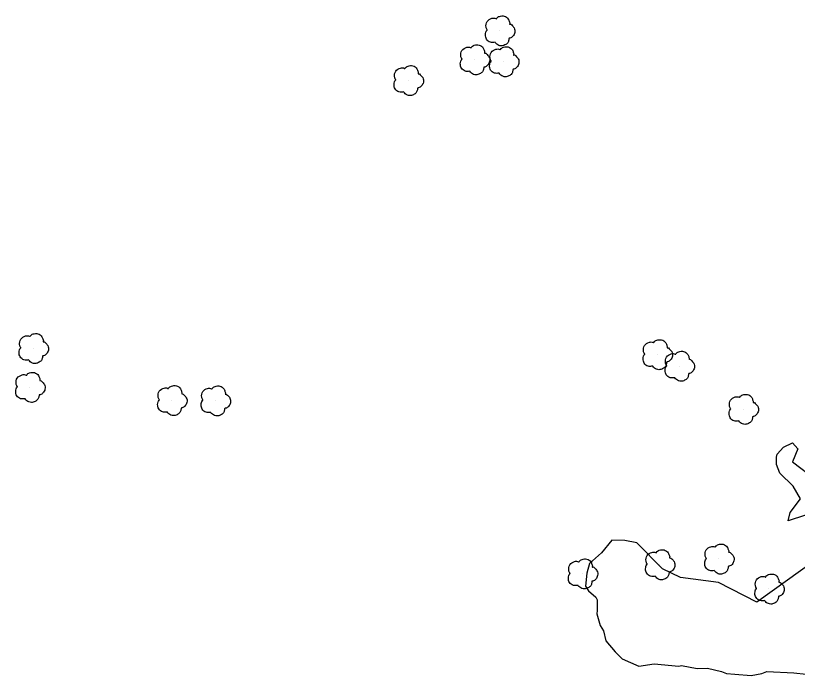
# Model space of a CAD drawing. Extents: x 368532 to 392481, y 10654822 to 10676899.
# Drawn here: x 373493.3 to 373753.9, y 10671985.4 to 10672205.2 of the extents above; entities that cross this region are included whole.
import ezdxf

# ---------------------------------------------------------------- set-up
doc = ezdxf.new("R2010")
doc.units = 0
for name, color, linetype in [('p_dtm stock pile', 7, 'Continuous'), ('p_veg tree', 7, 'Continuous'), ('p_veg woods', 7, 'Continuous')]:
    doc.layers.add(name, color=color, linetype=linetype)

msp = doc.modelspace()

# ---------------------------------------------------------------- linework, layer by layer
at = {"layer": 'p_dtm stock pile'}
for p, q in [((373692.07, 10672030.45), (373688.64, 10672026.28)), ((373696.42, 10672030.37), (373692.07, 10672030.45)), ((373700.42, 10672029.52), (373696.42, 10672030.37)), ((373708.89, 10672020.94), (373700.42, 10672029.52)), ((373688.64, 10672026.28), (373684.62, 10672022.71)), ((373765.39, 10672027.78), (373740.41, 10672009.82)), ((373684.62, 10672022.71), (373683.66, 10672019.46)), ((373714.89, 10672018.05), (373708.89, 10672020.94)), ((373683.66, 10672019.46), (373683.21, 10672015.09)), ((373727.57, 10672016.31), (373714.89, 10672018.05)), ((373683.21, 10672015.09), (373684.31, 10672013.54)), ((373740.41, 10672009.82), (373727.57, 10672016.31)), ((373684.31, 10672013.54), (373686.68, 10672011.45)), ((373686.68, 10672011.45), (373687.1, 10672010.6)), ((373687.1, 10672010.6), (373687.1, 10672007.02)), ((373687.1, 10672007.02), (373687.03, 10672005.89)), ((373687.03, 10672005.89), (373688.2, 10672002.08)), ((373688.2, 10672002.08), (373689.25, 10672000.24)), ((373689.25, 10672000.24), (373690.02, 10671996.93)), ((373690.02, 10671996.93), (373693.16, 10671993.25)), ((373693.16, 10671993.25), (373695.48, 10671990.92)), ((373695.48, 10671990.92), (373701.05, 10671988.43)), ((373701.05, 10671988.43), (373706.12, 10671989.3)), ((373706.12, 10671989.3), (373714.32, 10671988.51)), ((373714.32, 10671988.51), (373715.27, 10671988.66)), ((373715.27, 10671988.66), (373720.43, 10671987.71)), ((373720.43, 10671987.71), (373723.88, 10671987.83)), ((373723.88, 10671987.83), (373728.55, 10671986.71)), ((373728.55, 10671986.71), (373730.27, 10671986.09)), ((373742.02, 10671986.02), (373743.69, 10671986.71)), ((373743.69, 10671986.71), (373752.71, 10671986.31)), ((373752.71, 10671986.31), (373756.81, 10671985.83)), ((373730.27, 10671986.09), (373732.99, 10671985.8)), ((373732.99, 10671985.8), (373738.52, 10671985.42)), ((373738.52, 10671985.42), (373742.02, 10671986.02))]:
    msp.add_line(p, q, dxfattribs=at)
at = {"layer": 'p_veg tree'}
for p, q in [((373654.64, 10672200.16), (373654.64, 10672200.16)), ((373646.24, 10672190.52), (373646.24, 10672190.52)), ((373655.98, 10672189.86), (373655.98, 10672189.86)), ((373624.17, 10672183.61), (373624.17, 10672183.61)), ((373499.19, 10672094.36), (373499.19, 10672094.36)), ((373707.15, 10672092.3), (373707.15, 10672092.3)), ((373714.48, 10672088.44), (373714.48, 10672088.44)), ((373498.05, 10672081.41), (373498.05, 10672081.41)), ((373545.37, 10672077.01), (373545.37, 10672077.01)), ((373559.88, 10672076.89), (373559.88, 10672076.89)), ((373735.81, 10672074.08), (373735.81, 10672074.08)), ((373727.67, 10672024.22), (373727.67, 10672024.22)), ((373707.98, 10672022.33), (373707.98, 10672022.33)), ((373682.24, 10672019.28), (373682.24, 10672019.28)), ((373744.42, 10672014.24), (373744.42, 10672014.24))]:
    msp.add_line(p, q, dxfattribs=at)
for points in [[(373653.11, 10672196.29), (373651.56, 10672196.32), (373650.29, 10672197.32), (373649.94, 10672198.78), (373650.06, 10672199.62), (373650.42, 10672200.23), (373650.52, 10672200.34), (373650.47, 10672200.43), (373650.11, 10672201.32), (373650.48, 10672203.21), (373652.08, 10672204.26), (373653.38, 10672204.15), (373653.52, 10672204.1), (373653.6, 10672204.2), (373654.58, 10672204.92), (373656.19, 10672205.01), (373657.54, 10672204.02), (373657.94, 10672203.01), (373657.99, 10672202.46), (373657.97, 10672202.35), (373658.08, 10672202.35), (373658.67, 10672202.04), (373659.49, 10672201.05), (373659.69, 10672199.49), (373659.04, 10672198.27), (373658.07, 10672197.66), (373657.82, 10672197.61), (373657.76, 10672197.56), (373657.75, 10672197.49), (373657.69, 10672197.04), (373657.34, 10672196.13), (373656.39, 10672195.38), (373655.16, 10672195.08), (373653.67, 10672195.66), (373653.09, 10672196.3)], [(373644.72, 10672186.64), (373643.16, 10672186.68), (373641.9, 10672187.67), (373641.54, 10672189.13), (373641.67, 10672189.98), (373642.03, 10672190.58), (373642.13, 10672190.69), (373642.07, 10672190.79), (373641.71, 10672191.67), (373642.09, 10672193.57), (373643.69, 10672194.61), (373644.99, 10672194.51), (373645.13, 10672194.46), (373645.2, 10672194.55), (373646.19, 10672195.27), (373647.8, 10672195.37), (373649.14, 10672194.37), (373649.55, 10672193.36), (373649.6, 10672192.81), (373649.58, 10672192.7), (373649.68, 10672192.7), (373650.28, 10672192.39), (373651.1, 10672191.41), (373651.3, 10672189.85), (373650.64, 10672188.62), (373649.68, 10672188.02), (373649.42, 10672187.96), (373649.37, 10672187.91), (373649.36, 10672187.85), (373649.29, 10672187.4), (373648.95, 10672186.49), (373647.99, 10672185.74), (373646.77, 10672185.44), (373645.28, 10672186.01), (373644.7, 10672186.65)], [(373654.46, 10672185.98), (373652.91, 10672186.02), (373651.64, 10672187.02), (373651.29, 10672188.48), (373651.41, 10672189.32), (373651.77, 10672189.93), (373651.87, 10672190.03), (373651.81, 10672190.13), (373651.45, 10672191.02), (373651.83, 10672192.91), (373653.43, 10672193.96), (373654.73, 10672193.85), (373654.87, 10672193.8), (373654.95, 10672193.9), (373655.93, 10672194.61), (373657.54, 10672194.71), (373658.89, 10672193.72), (373659.29, 10672192.7), (373659.34, 10672192.16), (373659.32, 10672192.04), (373659.43, 10672192.05), (373660.02, 10672191.73), (373660.84, 10672190.75), (373661.04, 10672189.19), (373660.39, 10672187.96), (373659.42, 10672187.36), (373659.16, 10672187.3), (373659.11, 10672187.25), (373659.1, 10672187.19), (373659.04, 10672186.74), (373658.69, 10672185.83), (373657.74, 10672185.08), (373656.51, 10672184.78), (373655.02, 10672185.35), (373654.44, 10672185.99)], [(373622.64, 10672179.74), (373621.09, 10672179.77), (373619.82, 10672180.77), (373619.47, 10672182.23), (373619.59, 10672183.07), (373619.95, 10672183.68), (373620.05, 10672183.79), (373619.99, 10672183.88), (373619.63, 10672184.77), (373620.01, 10672186.66), (373621.61, 10672187.71), (373622.91, 10672187.6), (373623.05, 10672187.55), (373623.13, 10672187.65), (373624.11, 10672188.36), (373625.72, 10672188.46), (373627.07, 10672187.47), (373627.47, 10672186.46), (373627.52, 10672185.91), (373627.5, 10672185.8), (373627.61, 10672185.8), (373628.2, 10672185.49), (373629.02, 10672184.5), (373629.22, 10672182.94), (373628.57, 10672181.72), (373627.6, 10672181.11), (373627.34, 10672181.05), (373627.29, 10672181.01), (373627.28, 10672180.94), (373627.22, 10672180.49), (373626.87, 10672179.58), (373625.92, 10672178.83), (373624.69, 10672178.53), (373623.2, 10672179.11), (373622.62, 10672179.74)], [(373497.67, 10672090.49), (373496.11, 10672090.52), (373494.85, 10672091.52), (373494.49, 10672092.98), (373494.62, 10672093.82), (373494.98, 10672094.43), (373495.08, 10672094.54), (373495.02, 10672094.63), (373494.66, 10672095.52), (373495.04, 10672097.41), (373496.64, 10672098.46), (373497.94, 10672098.35), (373498.08, 10672098.31), (373498.15, 10672098.4), (373499.14, 10672099.12), (373500.75, 10672099.21), (373502.09, 10672098.22), (373502.5, 10672097.21), (373502.55, 10672096.66), (373502.53, 10672096.55), (373502.63, 10672096.55), (373503.23, 10672096.24), (373504.05, 10672095.26), (373504.25, 10672093.7), (373503.59, 10672092.47), (373502.63, 10672091.86), (373502.37, 10672091.81), (373502.32, 10672091.76), (373502.31, 10672091.7), (373502.25, 10672091.25), (373501.9, 10672090.34), (373500.95, 10672089.58), (373499.72, 10672089.28), (373498.23, 10672089.86), (373497.65, 10672090.5)], [(373705.68, 10672088.4), (373704.13, 10672088.41), (373702.84, 10672089.39), (373702.47, 10672090.85), (373702.59, 10672091.69), (373702.93, 10672092.3), (373703.04, 10672092.41), (373702.98, 10672092.51), (373702.6, 10672093.39), (373702.95, 10672095.29), (373704.54, 10672096.36), (373705.84, 10672096.27), (373705.98, 10672096.22), (373706.05, 10672096.32), (373707.03, 10672097.05), (373708.64, 10672097.17), (373710, 10672096.19), (373710.41, 10672095.19), (373710.47, 10672094.64), (373710.45, 10672094.53), (373710.56, 10672094.53), (373711.16, 10672094.23), (373711.99, 10672093.26), (373712.22, 10672091.7), (373711.58, 10672090.46), (373710.62, 10672089.85), (373710.37, 10672089.78), (373710.31, 10672089.74), (373710.31, 10672089.67), (373710.25, 10672089.22), (373709.91, 10672088.31), (373708.97, 10672087.54), (373707.75, 10672087.22), (373706.25, 10672087.78), (373705.66, 10672088.41)], [(373713.02, 10672084.54), (373711.46, 10672084.56), (373710.18, 10672085.54), (373709.8, 10672086.99), (373709.92, 10672087.84), (373710.27, 10672088.45), (373710.37, 10672088.56), (373710.31, 10672088.65), (373709.94, 10672089.53), (373710.29, 10672091.43), (373711.87, 10672092.5), (373713.17, 10672092.41), (373713.31, 10672092.37), (373713.38, 10672092.46), (373714.36, 10672093.19), (373715.97, 10672093.31), (373717.33, 10672092.34), (373717.75, 10672091.33), (373717.8, 10672090.79), (373717.79, 10672090.67), (373717.89, 10672090.68), (373718.49, 10672090.37), (373719.33, 10672089.4), (373719.55, 10672087.85), (373718.91, 10672086.61), (373717.95, 10672085.99), (373717.7, 10672085.93), (373717.65, 10672085.88), (373717.64, 10672085.82), (373717.58, 10672085.37), (373717.24, 10672084.45), (373716.3, 10672083.69), (373715.08, 10672083.37), (373713.58, 10672083.92), (373712.99, 10672084.55)], [(373496.53, 10672077.53), (373494.97, 10672077.57), (373493.7, 10672078.56), (373493.35, 10672080.03), (373493.48, 10672080.87), (373493.83, 10672081.47), (373493.94, 10672081.58), (373493.88, 10672081.68), (373493.52, 10672082.57), (373493.89, 10672084.46), (373495.5, 10672085.51), (373496.79, 10672085.4), (373496.93, 10672085.35), (373497.01, 10672085.45), (373497.99, 10672086.16), (373499.6, 10672086.26), (373500.95, 10672085.26), (373501.35, 10672084.25), (373501.4, 10672083.71), (373501.38, 10672083.59), (373501.49, 10672083.6), (373502.08, 10672083.28), (373502.91, 10672082.3), (373503.11, 10672080.74), (373502.45, 10672079.51), (373501.49, 10672078.91), (373501.23, 10672078.85), (373501.18, 10672078.8), (373501.17, 10672078.74), (373501.1, 10672078.29), (373500.75, 10672077.38), (373499.8, 10672076.63), (373498.58, 10672076.33), (373497.08, 10672076.9), (373496.5, 10672077.54)], [(373543.84, 10672073.13), (373542.29, 10672073.17), (373541.02, 10672074.16), (373540.67, 10672075.63), (373540.79, 10672076.47), (373541.15, 10672077.07), (373541.25, 10672077.18), (373541.2, 10672077.28), (373540.84, 10672078.17), (373541.21, 10672080.06), (373542.81, 10672081.11), (373544.11, 10672081), (373544.25, 10672080.95), (373544.33, 10672081.05), (373545.31, 10672081.76), (373546.92, 10672081.86), (373548.27, 10672080.86), (373548.67, 10672079.85), (373548.72, 10672079.31), (373548.7, 10672079.19), (373548.81, 10672079.2), (373549.4, 10672078.88), (373550.22, 10672077.9), (373550.42, 10672076.34), (373549.77, 10672075.11), (373548.8, 10672074.51), (373548.55, 10672074.45), (373548.49, 10672074.4), (373548.48, 10672074.34), (373548.42, 10672073.89), (373548.07, 10672072.98), (373547.12, 10672072.23), (373545.89, 10672071.93), (373544.4, 10672072.5), (373543.82, 10672073.14)], [(373558.36, 10672073.01), (373556.8, 10672073.05), (373555.53, 10672074.04), (373555.18, 10672075.5), (373555.31, 10672076.35), (373555.66, 10672076.95), (373555.77, 10672077.06), (373555.71, 10672077.16), (373555.35, 10672078.04), (373555.72, 10672079.94), (373557.33, 10672080.98), (373558.62, 10672080.88), (373558.76, 10672080.83), (373558.84, 10672080.92), (373559.82, 10672081.64), (373561.43, 10672081.74), (373562.78, 10672080.74), (373563.18, 10672079.73), (373563.23, 10672079.18), (373563.21, 10672079.07), (373563.32, 10672079.07), (373563.91, 10672078.76), (373564.74, 10672077.78), (373564.93, 10672076.22), (373564.28, 10672074.99), (373563.32, 10672074.39), (373563.06, 10672074.33), (373563.01, 10672074.28), (373563, 10672074.22), (373562.93, 10672073.77), (373562.58, 10672072.86), (373561.63, 10672072.11), (373560.41, 10672071.81), (373558.91, 10672072.38), (373558.33, 10672073.02)], [(373734.34, 10672070.18), (373732.78, 10672070.2), (373731.5, 10672071.18), (373731.13, 10672072.63), (373731.24, 10672073.48), (373731.59, 10672074.09), (373731.69, 10672074.2), (373731.63, 10672074.29), (373731.26, 10672075.17), (373731.61, 10672077.07), (373733.2, 10672078.14), (373734.49, 10672078.05), (373734.63, 10672078.01), (373734.71, 10672078.1), (373735.68, 10672078.83), (373737.29, 10672078.95), (373738.65, 10672077.98), (373739.07, 10672076.97), (373739.13, 10672076.43), (373739.11, 10672076.31), (373739.22, 10672076.32), (373739.81, 10672076.01), (373740.65, 10672075.04), (373740.87, 10672073.49), (373740.23, 10672072.25), (373739.28, 10672071.63), (373739.02, 10672071.57), (373738.97, 10672071.52), (373738.96, 10672071.46), (373738.9, 10672071.01), (373738.57, 10672070.09), (373737.63, 10672069.33), (373736.41, 10672069.01), (373734.9, 10672069.56), (373734.32, 10672070.19)], [(373726.21, 10672020.32), (373724.65, 10672020.33), (373723.37, 10672021.31), (373723, 10672022.77), (373723.11, 10672023.61), (373723.46, 10672024.22), (373723.56, 10672024.33), (373723.5, 10672024.43), (373723.13, 10672025.31), (373723.48, 10672027.21), (373725.06, 10672028.28), (373726.36, 10672028.19), (373726.5, 10672028.14), (373726.58, 10672028.24), (373727.55, 10672028.97), (373729.16, 10672029.09), (373730.52, 10672028.11), (373730.94, 10672027.11), (373731, 10672026.56), (373730.98, 10672026.45), (373731.09, 10672026.45), (373731.68, 10672026.15), (373732.52, 10672025.18), (373732.74, 10672023.62), (373732.1, 10672022.38), (373731.15, 10672021.77), (373730.89, 10672021.7), (373730.84, 10672021.66), (373730.83, 10672021.59), (373730.77, 10672021.14), (373730.44, 10672020.23), (373729.5, 10672019.46), (373728.27, 10672019.14), (373726.77, 10672019.7), (373726.19, 10672020.33)], [(373706.51, 10672018.43), (373704.95, 10672018.44), (373703.67, 10672019.42), (373703.3, 10672020.88), (373703.41, 10672021.72), (373703.76, 10672022.33), (373703.86, 10672022.44), (373703.8, 10672022.54), (373703.43, 10672023.42), (373703.78, 10672025.32), (373705.37, 10672026.39), (373706.67, 10672026.3), (373706.81, 10672026.25), (373706.88, 10672026.35), (373707.85, 10672027.08), (373709.46, 10672027.2), (373710.82, 10672026.22), (373711.24, 10672025.22), (373711.3, 10672024.67), (373711.28, 10672024.56), (373711.39, 10672024.56), (373711.99, 10672024.26), (373712.82, 10672023.29), (373713.04, 10672021.73), (373712.41, 10672020.49), (373711.45, 10672019.88), (373711.19, 10672019.81), (373711.14, 10672019.77), (373711.13, 10672019.7), (373711.07, 10672019.25), (373710.74, 10672018.34), (373709.8, 10672017.57), (373708.58, 10672017.25), (373707.08, 10672017.81), (373706.49, 10672018.44)], [(373680.77, 10672015.38), (373679.21, 10672015.4), (373677.93, 10672016.37), (373677.56, 10672017.83), (373677.67, 10672018.68), (373678.02, 10672019.29), (373678.12, 10672019.4), (373678.06, 10672019.49), (373677.69, 10672020.37), (373678.04, 10672022.27), (373679.63, 10672023.34), (373680.93, 10672023.25), (373681.07, 10672023.21), (373681.14, 10672023.3), (373682.11, 10672024.03), (373683.72, 10672024.15), (373685.08, 10672023.18), (373685.5, 10672022.17), (373685.56, 10672021.63), (373685.54, 10672021.51), (373685.65, 10672021.52), (373686.25, 10672021.21), (373687.08, 10672020.24), (373687.3, 10672018.68), (373686.67, 10672017.45), (373685.71, 10672016.83), (373685.45, 10672016.77), (373685.4, 10672016.72), (373685.39, 10672016.66), (373685.34, 10672016.21), (373685, 10672015.29), (373684.06, 10672014.53), (373682.84, 10672014.21), (373681.34, 10672014.76), (373680.75, 10672015.39)], [(373742.95, 10672010.34), (373741.39, 10672010.35), (373740.11, 10672011.33), (373739.74, 10672012.79), (373739.85, 10672013.63), (373740.2, 10672014.24), (373740.3, 10672014.35), (373740.24, 10672014.45), (373739.87, 10672015.33), (373740.22, 10672017.23), (373741.81, 10672018.3), (373743.11, 10672018.21), (373743.25, 10672018.16), (373743.32, 10672018.26), (373744.29, 10672018.99), (373745.9, 10672019.11), (373747.26, 10672018.13), (373747.68, 10672017.13), (373747.74, 10672016.58), (373747.72, 10672016.47), (373747.83, 10672016.47), (373748.43, 10672016.17), (373749.26, 10672015.2), (373749.48, 10672013.64), (373748.85, 10672012.4), (373747.89, 10672011.79), (373747.63, 10672011.73), (373747.58, 10672011.68), (373747.57, 10672011.61), (373747.51, 10672011.16), (373747.18, 10672010.25), (373746.24, 10672009.48), (373745.02, 10672009.16), (373743.52, 10672009.72), (373742.93, 10672010.35)]]:
    msp.add_spline(points, degree=3, dxfattribs=at)
at = {"layer": 'p_veg woods'}
msp.add_lwpolyline([(373756.55, 10672038.8), (373750.85, 10672036.94), (373751.47, 10672039.62), (373754.96, 10672044.25), (373752.5, 10672048.42), (373748.06, 10672052.78), (373746.96, 10672055.68), (373746.96, 10672058.11), (373747.19, 10672059.06), (373749.24, 10672061.44), (373752.22, 10672062.86), (373753.98, 10672060.9), (373752.27, 10672056.52), (373760.16, 10672050.6)], dxfattribs=at)

doc.saveas('drawing.dxf')
